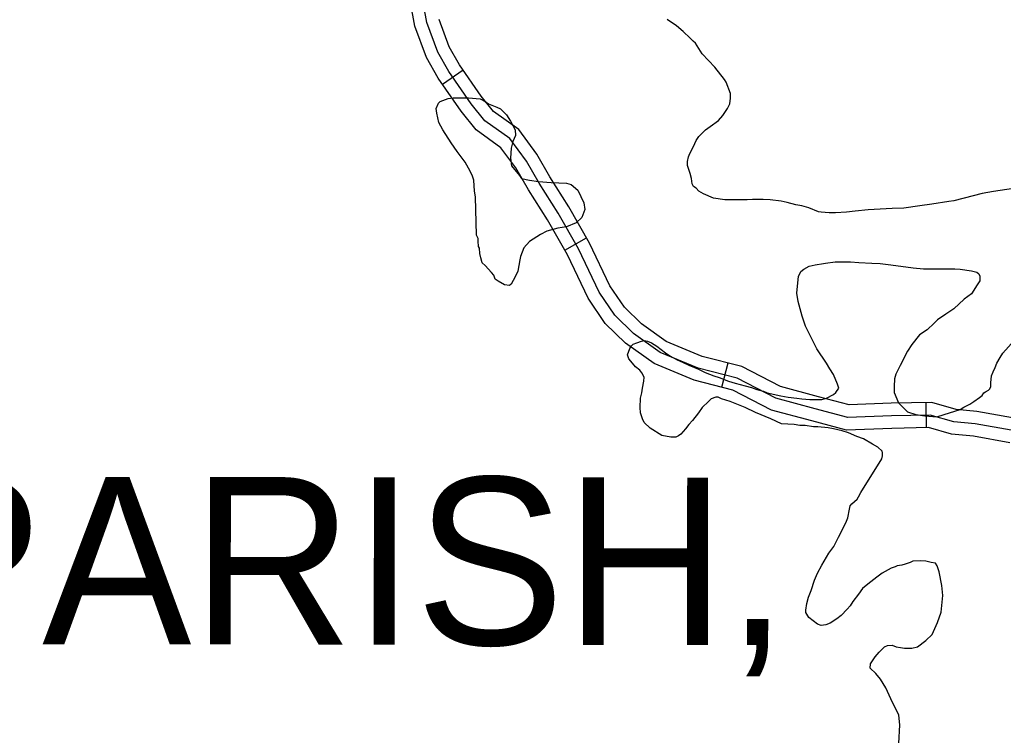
# Model space of a CAD drawing. Extents: x 3263578 to 3301413, y 764927 to 798602.
# Drawn here: x 3293417 to 3294593, y 792684 to 793539 of the extents above; entities that cross this region are included whole.
import ezdxf

# ---------------------------------------------------------------- set-up
doc = ezdxf.new("R2010")
doc.units = 0
for name, color, linetype in [('V-ROAD-CNTR', 7, 'Continuous'), ('V-SITE-VEGE', 7, 'Continuous'), ('V-TOPO-GNAM-IDEN', 7, 'Continuous')]:
    doc.layers.add(name, color=color, linetype=linetype)

msp = doc.modelspace()

# ---------------------------------------------------------------- linework, layer by layer
at = {"layer": 'V-ROAD-CNTR'}
for p, q in [((3293922.5, 793462), (3293947.1, 793479)), ((3294068.7, 793263.7), (3294094.7, 793278.6)), ((3294256.5, 793100), (3294263.9, 793129.1)), ((3294501.1, 793051.8), (3294500.5, 793081.8))]:
    msp.add_line(p, q, dxfattribs=at)
for points in [[(3294600.4, 793033.9), (3294557.3, 793041.5), (3294531, 793044), (3294503.5, 793051.9), (3294459.6, 793050.9), (3294405.2, 793048.7), (3294364, 793059.8), (3294315.6, 793072.8), (3294269.4, 793096.8), (3294223.3, 793108.4), (3294175.4, 793128.5), (3294141.1, 793152.7), (3294117.1, 793176.4), (3294096.5, 793206.3), (3294071.7, 793258.4), (3294047.8, 793300.1), (3294025.2, 793335.9), (3294010.1, 793362), (3293992.3, 793386.2), (3293962.8, 793407.4), (3293944.8, 793429.8), (3293917.5, 793469.2), (3293903.2, 793493.9), (3293889.4, 793531.5), (3293875.5, 793607.8)], [(3294602.1, 793048.8), (3294559.3, 793056.4), (3294533.8, 793058.8), (3294505.4, 793066.9), (3294459.2, 793065.9), (3294406.8, 793063.8), (3294367.9, 793074.2), (3294321, 793086.9), (3294274.8, 793110.9), (3294228, 793122.7), (3294182.7, 793141.7), (3294150.7, 793164.3), (3294128.6, 793186.1), (3294109.6, 793213.8), (3294085, 793265.4), (3294060.7, 793307.9), (3294038, 793343.7), (3294022.7, 793370.2), (3294003, 793397), (3293973.2, 793418.4), (3293956.8, 793438.7), (3293930.2, 793477.2), (3293916.8, 793500.3), (3293903.9, 793535.5), (3293890.4, 793609.8)], [(3294603.9, 793063.7), (3294561.3, 793071.3), (3294536.6, 793073.6), (3294507.3, 793082), (3294458.7, 793080.9), (3294408.5, 793078.9), (3294371.8, 793088.7), (3294326.5, 793100.9), (3294280.1, 793125), (3294232.8, 793137), (3294190, 793154.9), (3294160.4, 793175.8), (3294140.2, 793195.7), (3294122.6, 793221.3), (3294098.3, 793272.3), (3294073.5, 793315.6), (3294050.8, 793351.5), (3294035.3, 793378.4), (3294013.7, 793407.8), (3293983.6, 793429.4), (3293968.8, 793447.7), (3293942.8, 793485.2), (3293930.5, 793506.6), (3293918.5, 793539.4)]]:
    msp.add_lwpolyline(points, dxfattribs=at)
at = {"layer": 'V-SITE-VEGE'}
for p, q in [((3294202.1, 793531.6), (3294191.2, 793539.1)), ((3294210.1, 793525.1), (3294202.1, 793531.6)), ((3294218.6, 793517.1), (3294210.1, 793525.1)), ((3294222, 793513.6), (3294218.6, 793517.1)), ((3294225, 793511.2), (3294222, 793513.6)), ((3294227, 793507.7), (3294225, 793511.2)), ((3294233, 793498.2), (3294227, 793507.7)), ((3294247.9, 793482.3), (3294233, 793498.2)), ((3294259.4, 793467.8), (3294247.9, 793482.3)), ((3294261.4, 793464.3), (3294259.4, 793467.8)), ((3294266.8, 793450.9), (3294261.4, 793464.3)), ((3293917.8, 793439.5), (3293919.8, 793441.4)), ((3293919.8, 793441.4), (3293929.2, 793444.9)), ((3293929.2, 793444.9), (3293935.2, 793445.9)), ((3293935.2, 793445.9), (3293953.6, 793445.9)), ((3293953.6, 793445.9), (3293967.6, 793444.4)), ((3293967.6, 793444.4), (3293973.6, 793441.4)), ((3293973.6, 793441.4), (3293977.5, 793438.4)), ((3294265.8, 793438.5), (3294266.8, 793445.4)), ((3294266.8, 793445.4), (3294266.8, 793450.9)), ((3293914.8, 793433), (3293917.8, 793439.5)), ((3293915.8, 793427.5), (3293914.8, 793433)), ((3293977.5, 793438.4), (3293987.5, 793434.5)), ((3293987.5, 793434.5), (3293992, 793432.5)), ((3293992, 793432.5), (3293999, 793425.5)), ((3294257.4, 793424.5), (3294263.3, 793433)), ((3294263.3, 793433), (3294265.8, 793438.5)), ((3293918.3, 793416.1), (3293915.8, 793427.5)), ((3293999, 793425.5), (3294003.9, 793418)), ((3294003.9, 793418), (3294009.4, 793407.6)), ((3294242.4, 793411.6), (3294252.4, 793418.5)), ((3294252.4, 793418.5), (3294257.4, 793424.5)), ((3293922.8, 793407.6), (3293918.3, 793416.1)), ((3293932.7, 793392.1), (3293922.8, 793407.6)), ((3294009.4, 793407.6), (3294009.9, 793400.6)), ((3294229, 793399.6), (3294237, 793407.6)), ((3294237, 793407.6), (3294242.4, 793411.6)), ((3294009.9, 793400.6), (3294006.4, 793393.6)), ((3294222.5, 793387.7), (3294225.5, 793394.6)), ((3294225.5, 793394.6), (3294229, 793399.6)), ((3293940.2, 793381.7), (3293932.7, 793392.1)), ((3294004.4, 793385.7), (3294003.9, 793373.7)), ((3294006.4, 793393.6), (3294004.4, 793385.7)), ((3294217.5, 793377.2), (3294220.5, 793384.2)), ((3294220.5, 793384.2), (3294222.5, 793387.7)), ((3293949.6, 793368.7), (3293940.2, 793381.7)), ((3294003.9, 793373.7), (3294004.9, 793364.7)), ((3294215.5, 793369.7), (3294216.5, 793375.2)), ((3294216.5, 793375.2), (3294217.5, 793377.2)), ((3293953.6, 793361.8), (3293949.6, 793368.7)), ((3293958.1, 793353.3), (3293953.6, 793361.8)), ((3294004.9, 793364.7), (3294014.4, 793352.8)), ((3294215.5, 793364.8), (3294215.5, 793369.7)), ((3294218.5, 793355.3), (3294215.5, 793364.8)), ((3293960.1, 793347.3), (3293958.1, 793353.3)), ((3293960.6, 793334.4), (3293960.1, 793347.3)), ((3294014.4, 793352.8), (3294016.9, 793349.3)), ((3294016.9, 793349.3), (3294026.3, 793347.3)), ((3294026.3, 793347.3), (3294037.3, 793345.8)), ((3294220, 793349.3), (3294218.5, 793355.3)), ((3294221, 793342.9), (3294220, 793349.3)), ((3294037.3, 793345.8), (3294052.2, 793344.8)), ((3294052.2, 793344.8), (3294070.6, 793343.8)), ((3294070.6, 793343.8), (3294076.1, 793342.3)), ((3294076.1, 793342.3), (3294084.1, 793335.3)), ((3294084.1, 793335.3), (3294091.5, 793320.4)), ((3294222.5, 793339.9), (3294221, 793342.9)), ((3294225.5, 793337.9), (3294222.5, 793339.9)), ((3294229, 793334.4), (3294225.5, 793337.9)), ((3294604.9, 793337.3), (3294581, 793333.8)), ((3293962.1, 793327.4), (3293960.6, 793334.4)), ((3293963.1, 793281.6), (3293962.1, 793327.4)), ((3294234.4, 793330.9), (3294229, 793334.4)), ((3294246.4, 793325.9), (3294234.4, 793330.9)), ((3294259.8, 793323.9), (3294246.4, 793325.9)), ((3294286.7, 793323.9), (3294259.8, 793323.9)), ((3294293.2, 793324.4), (3294286.7, 793323.9)), ((3294305.6, 793324.4), (3294293.2, 793324.4)), ((3294314.1, 793323.9), (3294305.6, 793324.4)), ((3294327.1, 793322.4), (3294314.1, 793323.9)), ((3294556.6, 793328.8), (3294533.7, 793322.9)), ((3294567.6, 793331.3), (3294556.6, 793328.8)), ((3294581, 793333.8), (3294567.6, 793331.3)), ((3294092.5, 793312.4), (3294089.1, 793303)), ((3294091.5, 793320.4), (3294092.5, 793312.4)), ((3294334.5, 793320.9), (3294327.1, 793322.4)), ((3294345, 793317.9), (3294334.5, 793320.9)), ((3294352, 793316.9), (3294345, 793317.9)), ((3294360.4, 793314.4), (3294352, 793316.9)), ((3294371.9, 793309.5), (3294360.4, 793314.4)), ((3294431.1, 793311.9), (3294415.7, 793310.4)), ((3294460, 793313.4), (3294431.1, 793311.9)), ((3294473.9, 793313.9), (3294460, 793313.4)), ((3294492.9, 793316.9), (3294473.9, 793313.9)), ((3294507.3, 793318.9), (3294492.9, 793316.9)), ((3294527.7, 793321.9), (3294507.3, 793318.9)), ((3294533.7, 793322.9), (3294527.7, 793321.9)), ((3294089.1, 793303), (3294082.1, 793296.5)), ((3294374.9, 793309), (3294371.9, 793309.5)), ((3294384.8, 793308.5), (3294374.9, 793309)), ((3294392.3, 793308.5), (3294384.8, 793308.5)), ((3294405.2, 793309), (3294392.3, 793308.5)), ((3294415.7, 793310.4), (3294405.2, 793309)), ((3294060.2, 793290), (3294047.2, 793286.6)), ((3294070.6, 793291.5), (3294060.2, 793290)), ((3294082.1, 793296.5), (3294070.6, 793291.5)), ((3293965.1, 793277.6), (3293963.1, 793281.6)), ((3293965.1, 793274.6), (3293965.1, 793277.6)), ((3294039.8, 793282.6), (3294026.3, 793274.1)), ((3294047.2, 793286.6), (3294039.8, 793282.6)), ((3293965.6, 793268.2), (3293965.1, 793274.6)), ((3293966.6, 793266.2), (3293965.6, 793268.2)), ((3293967.1, 793259.7), (3293966.6, 793266.2)), ((3294019.8, 793266.7), (3294015.8, 793256.2)), ((3294026.3, 793274.1), (3294019.8, 793266.7)), ((3293968.5, 793254.7), (3293967.1, 793259.7)), ((3293970, 793248.7), (3293968.5, 793254.7)), ((3294015.8, 793256.2), (3294014.9, 793252.2)), ((3293973.5, 793245.3), (3293970, 793248.7)), ((3293981, 793237.3), (3293973.5, 793245.3)), ((3294014.9, 793252.2), (3294012.4, 793238.8)), ((3294350.9, 793238.3), (3294354.4, 793241.2)), ((3294354.4, 793241.2), (3294360.9, 793244.7)), ((3294360.9, 793244.7), (3294367.9, 793246.2)), ((3294367.9, 793246.2), (3294377.8, 793247.7)), ((3294377.8, 793247.7), (3294380.3, 793248.2)), ((3294380.3, 793248.2), (3294391.8, 793249.7)), ((3294391.8, 793249.7), (3294410.2, 793249.7)), ((3294410.2, 793249.7), (3294420.2, 793249.2)), ((3294420.2, 793249.2), (3294435.6, 793248.2)), ((3294435.6, 793248.2), (3294445.5, 793247.7)), ((3294445.5, 793247.7), (3294458.5, 793246.2)), ((3294458.5, 793246.2), (3294484.9, 793242.7)), ((3294484.9, 793242.7), (3294497.3, 793241.7)), ((3294497.3, 793241.7), (3294534.7, 793241.7)), ((3294534.7, 793241.7), (3294541.1, 793241.2)), ((3294541.1, 793241.2), (3294554.6, 793239.2)), ((3293984, 793233.8), (3293981, 793237.3)), ((3293985.5, 793229.3), (3293984, 793233.8)), ((3293989, 793226.8), (3293985.5, 793229.3)), ((3294009.4, 793231.8), (3294004.4, 793223.3)), ((3294012.4, 793238.8), (3294009.4, 793231.8)), ((3294347, 793224.8), (3294347.9, 793232.3)), ((3294347.9, 793232.3), (3294350.9, 793238.3)), ((3294554.6, 793239.2), (3294561.1, 793237.7)), ((3294561.1, 793237.7), (3294563.6, 793235.7)), ((3294563.6, 793235.7), (3294564.6, 793232.7)), ((3294564.6, 793232.7), (3294564.6, 793227.3)), ((3293996.4, 793222.3), (3293989, 793226.8)), ((3294002.4, 793221.8), (3293996.4, 793222.3)), ((3294004.4, 793223.3), (3294002.4, 793221.8)), ((3294346, 793212.4), (3294347, 793224.8)), ((3294561.6, 793222.3), (3294554.6, 793211.8)), ((3294564.6, 793227.3), (3294561.6, 793222.3)), ((3294347.4, 793202.4), (3294346, 793212.4)), ((3294554.6, 793211.8), (3294546.1, 793205.4)), ((3294352.4, 793185), (3294347.4, 793202.4)), ((3294533.7, 793193.9), (3294524.2, 793187.4)), ((3294546.1, 793205.4), (3294533.7, 793193.9)), ((3294356.4, 793173), (3294352.4, 793185)), ((3294524.2, 793187.4), (3294514.2, 793180.5)), ((3294369.8, 793146.1), (3294356.4, 793173)), ((3294510.3, 793176.5), (3294501.8, 793168.5)), ((3294514.2, 793180.5), (3294510.3, 793176.5)), ((3294492.8, 793162.5), (3294483.4, 793151.1)), ((3294501.8, 793168.5), (3294492.8, 793162.5)), ((3294146.3, 793146.2), (3294148.3, 793149.7)), ((3294148.3, 793149.7), (3294150.3, 793151.7)), ((3294150.3, 793151.7), (3294154.7, 793153.2)), ((3294154.7, 793153.2), (3294160.2, 793155.2)), ((3294160.2, 793155.2), (3294163.7, 793156.1)), ((3294163.7, 793156.1), (3294167.7, 793155.1)), ((3294167.7, 793155.1), (3294172.2, 793153.2)), ((3294172.2, 793153.2), (3294178.6, 793149.2)), ((3294178.6, 793149.2), (3294189.1, 793141.2)), ((3294483.4, 793151.1), (3294478.4, 793143.1)), ((3294592.4, 793140.6), (3294605.9, 793156)), ((3294143.8, 793138.7), (3294146.3, 793146.2)), ((3294145.3, 793134.2), (3294143.8, 793138.7)), ((3294189.1, 793141.2), (3294194.1, 793137.7)), ((3294194.1, 793137.7), (3294203, 793132.7)), ((3294381.3, 793128.7), (3294369.8, 793146.1)), ((3294478.4, 793143.1), (3294469.4, 793126.2)), ((3294584.9, 793128.7), (3294588.9, 793135.6)), ((3294588.9, 793135.6), (3294592.4, 793140.6)), ((3294149.7, 793128.8), (3294145.3, 793134.2)), ((3294153.2, 793124.3), (3294149.7, 793128.8)), ((3294158.2, 793120.3), (3294153.2, 793124.3)), ((3294203, 793132.7), (3294209.5, 793130.2)), ((3294209.5, 793130.2), (3294217, 793126.3)), ((3294217, 793126.3), (3294228.4, 793121.8)), ((3294385.3, 793122.2), (3294381.3, 793128.7)), ((3294469.4, 793126.2), (3294464.4, 793115.7)), ((3294580.5, 793118.7), (3294582.9, 793123.7)), ((3294582.9, 793123.7), (3294584.9, 793128.7)), ((3294160.7, 793117.3), (3294158.2, 793120.3)), ((3294163.7, 793112.3), (3294160.7, 793117.3)), ((3294163.2, 793107.3), (3294163.7, 793112.3)), ((3294228.4, 793121.8), (3294236.4, 793117.8)), ((3294236.4, 793117.8), (3294246.8, 793113.8)), ((3294246.8, 793113.8), (3294253.3, 793111.8)), ((3294253.3, 793111.8), (3294264.3, 793107.3)), ((3294389.7, 793115.3), (3294385.3, 793122.2)), ((3294394.7, 793103.8), (3294389.7, 793115.3)), ((3294464.4, 793115.7), (3294462.9, 793110.3)), ((3294578, 793105.3), (3294578.5, 793113.7)), ((3294578.5, 793113.7), (3294580.5, 793118.7)), ((3294161.7, 793098.9), (3294163.2, 793107.3)), ((3294264.3, 793107.3), (3294272.2, 793104.8)), ((3294272.2, 793104.8), (3294284.2, 793101.8)), ((3294284.2, 793101.8), (3294291.7, 793099.9)), ((3294291.7, 793099.9), (3294298.1, 793097.4)), ((3294396.2, 793098.8), (3294394.7, 793103.8)), ((3294462.9, 793110.3), (3294462.4, 793100.8)), ((3294462.4, 793100.8), (3294462.4, 793093.8)), ((3294576.5, 793098.3), (3294578, 793100.8)), ((3294578, 793100.8), (3294578, 793105.3)), ((3294159.2, 793086.9), (3294160.7, 793093.4)), ((3294160.7, 793093.4), (3294161.7, 793098.9)), ((3294249.3, 793088.4), (3294243.8, 793086.4)), ((3294251.8, 793088.4), (3294249.3, 793088.4)), ((3294255.8, 793086.4), (3294251.8, 793088.4)), ((3294298.1, 793097.4), (3294306.1, 793095.4)), ((3294306.1, 793095.4), (3294310.6, 793093.4)), ((3294310.6, 793093.4), (3294327, 793089.9)), ((3294327, 793089.9), (3294335.5, 793088.4)), ((3294335.5, 793088.4), (3294345.9, 793086.9)), ((3294381.3, 793086.9), (3294389.7, 793091.4)), ((3294389.7, 793091.4), (3294392.7, 793093.9)), ((3294392.7, 793093.9), (3294396.2, 793098.8)), ((3294462.4, 793093.8), (3294467.4, 793081.4)), ((3294564.5, 793087.8), (3294567.5, 793090.3)), ((3294567.5, 793090.3), (3294569.5, 793093.3)), ((3294569.5, 793093.3), (3294571.5, 793094.8)), ((3294571.5, 793094.8), (3294575, 793096.8)), ((3294575, 793096.8), (3294576.5, 793098.3)), ((3294158.7, 793076), (3294159.2, 793086.9)), ((3294240.4, 793082.9), (3294232.9, 793076)), ((3294243.8, 793086.4), (3294240.4, 793082.9)), ((3294266.3, 793082.9), (3294255.8, 793086.4)), ((3294284.2, 793076), (3294266.3, 793082.9)), ((3294345.9, 793086.9), (3294351.9, 793086.4)), ((3294351.9, 793086.4), (3294361.4, 793085.4)), ((3294361.4, 793085.4), (3294375.8, 793085.4)), ((3294375.8, 793085.4), (3294381.3, 793086.9)), ((3294467.4, 793081.4), (3294478.4, 793070.9)), ((3294541.1, 793073.4), (3294545.6, 793076.4)), ((3294545.6, 793076.4), (3294552.6, 793079.9)), ((3294552.6, 793079.9), (3294557.5, 793082.9)), ((3294557.5, 793082.9), (3294564.5, 793087.8)), ((3294159.2, 793069.5), (3294158.7, 793076)), ((3294161.7, 793062.5), (3294159.2, 793069.5)), ((3294228.4, 793069.5), (3294221.4, 793060.5)), ((3294232.9, 793076), (3294228.4, 793069.5)), ((3294296.6, 793070), (3294284.2, 793076)), ((3294315, 793062.5), (3294296.6, 793070)), ((3294478.4, 793070.9), (3294488.3, 793067.4)), ((3294488.3, 793067.4), (3294498.8, 793065.9)), ((3294498.8, 793065.9), (3294513.2, 793064.9)), ((3294513.2, 793064.9), (3294522.2, 793067.4)), ((3294522.2, 793067.4), (3294541.1, 793073.4)), ((3294163.7, 793058.1), (3294161.7, 793062.5)), ((3294170.6, 793051.1), (3294163.7, 793058.1)), ((3294217, 793055.6), (3294213, 793050.6)), ((3294221.4, 793060.5), (3294217, 793055.6)), ((3294327.5, 793056.5), (3294315, 793062.5)), ((3294342.9, 793055.5), (3294327.5, 793056.5)), ((3294349.4, 793054.5), (3294342.9, 793055.5)), ((3294355.9, 793054.5), (3294349.4, 793054.5)), ((3294365.8, 793053), (3294355.9, 793054.5)), ((3294371.3, 793053), (3294365.8, 793053)), ((3294383.3, 793051.5), (3294371.3, 793053)), ((3294184.6, 793042.6), (3294170.6, 793051.1)), ((3294195.5, 793040.6), (3294184.6, 793042.6)), ((3294204.5, 793042.1), (3294201.5, 793040.6)), ((3294207.5, 793044.1), (3294204.5, 793042.1)), ((3294213, 793050.6), (3294207.5, 793044.1)), ((3294389.7, 793050.5), (3294383.3, 793051.5)), ((3294400.2, 793048), (3294389.7, 793050.5)), ((3294407.7, 793045.5), (3294400.2, 793048)), ((3294417.6, 793041.1), (3294407.7, 793045.5)), ((3294425.6, 793038.6), (3294417.6, 793041.1)), ((3294201.5, 793040.6), (3294195.5, 793040.6)), ((3294436.5, 793032.1), (3294425.6, 793038.6)), ((3294443, 793028.6), (3294436.5, 793032.1)), ((3294448, 793023.6), (3294443, 793028.6)), ((3294447.5, 793014.7), (3294448.5, 793018.2)), ((3294448.5, 793021.6), (3294448, 793023.6)), ((3294448.5, 793018.2), (3294448.5, 793021.6)), ((3294422.6, 792974.3), (3294447.5, 793014.7)), ((3294419.6, 792969.4), (3294422.6, 792974.3)), ((3294409.6, 792958.4), (3294411.6, 792960.9)), ((3294411.6, 792960.9), (3294418.1, 792966.4)), ((3294418.1, 792966.4), (3294419.6, 792969.4)), ((3294407.1, 792944), (3294409.1, 792954.4)), ((3294409.1, 792954.4), (3294409.6, 792958.4)), ((3294395.7, 792921.1), (3294404.6, 792938)), ((3294404.6, 792938), (3294407.1, 792944)), ((3294390.2, 792910.1), (3294395.7, 792921.1)), ((3294375.8, 792887.7), (3294384.2, 792902.1)), ((3294384.2, 792902.1), (3294390.2, 792910.1)), ((3294475.3, 792888.7), (3294471.4, 792887.7)), ((3294481.3, 792890.7), (3294475.3, 792888.7)), ((3294484.8, 792892.2), (3294481.3, 792890.7)), ((3294493.8, 792892.7), (3294484.8, 792892.2)), ((3294500.2, 792892.2), (3294493.8, 792892.7)), ((3294506.7, 792890.7), (3294500.2, 792892.2)), ((3294511.7, 792890.2), (3294506.7, 792890.7)), ((3294513.7, 792886.7), (3294511.7, 792890.2)), ((3294367.3, 792869.8), (3294370.8, 792878.2)), ((3294370.8, 792878.2), (3294375.8, 792887.7)), ((3294448, 792878.2), (3294441.5, 792873.3)), ((3294458.9, 792884.2), (3294448, 792878.2)), ((3294463.4, 792885.7), (3294458.9, 792884.2)), ((3294465.9, 792886.7), (3294463.4, 792885.7)), ((3294471.4, 792887.7), (3294465.9, 792886.7)), ((3294516.2, 792879.7), (3294513.7, 792886.7)), ((3294519.2, 792863.3), (3294516.2, 792879.7)), ((3294363.3, 792857.3), (3294367.3, 792869.8)), ((3294431, 792864.8), (3294424.5, 792859.8)), ((3294441.5, 792873.3), (3294431, 792864.8)), ((3294359.8, 792849.4), (3294363.3, 792857.3)), ((3294424.5, 792859.8), (3294419.6, 792852.8)), ((3294520.6, 792851.3), (3294519.2, 792863.3)), ((3294356.8, 792833.9), (3294357.8, 792841.9)), ((3294357.8, 792841.9), (3294359.8, 792849.4)), ((3294413.1, 792844.4), (3294409.6, 792838.9)), ((3294419.6, 792852.8), (3294413.1, 792844.4)), ((3294518.6, 792831.4), (3294520.6, 792851.3)), ((3294356.8, 792831), (3294356.8, 792833.9)), ((3294360.3, 792825), (3294356.8, 792831)), ((3294406.1, 792834.9), (3294399.1, 792827.5)), ((3294409.6, 792838.9), (3294406.1, 792834.9)), ((3294514.2, 792819), (3294518.6, 792831.4)), ((3294370.8, 792817), (3294360.3, 792825)), ((3294385.7, 792818.5), (3294380.7, 792816.5)), ((3294393.7, 792823.5), (3294385.7, 792818.5)), ((3294399.1, 792827.5), (3294393.7, 792823.5)), ((3294507.7, 792805), (3294514.2, 792819)), ((3294375.2, 792815.5), (3294370.8, 792817)), ((3294380.7, 792816.5), (3294375.2, 792815.5)), ((3294490.3, 792790.1), (3294500.2, 792797.6)), ((3294500.2, 792797.6), (3294507.7, 792805)), ((3294439.5, 792778.2), (3294444.4, 792783.6)), ((3294444.4, 792783.6), (3294450.9, 792790.1)), ((3294450.9, 792790.1), (3294454.4, 792791.6)), ((3294454.4, 792791.6), (3294459.9, 792792.1)), ((3294459.9, 792792.1), (3294464.9, 792790.1)), ((3294464.9, 792790.1), (3294469.8, 792789.1)), ((3294469.8, 792789.1), (3294474.8, 792788.6)), ((3294474.8, 792788.6), (3294483.3, 792788.6)), ((3294483.3, 792788.6), (3294490.3, 792790.1)), ((3294434, 792769.7), (3294439.5, 792778.2)), ((3294433.5, 792764.7), (3294434, 792769.7)), ((3294440.5, 792758.2), (3294433.5, 792764.7)), ((3294445.9, 792751.3), (3294440.5, 792758.2)), ((3294452.4, 792741.3), (3294445.9, 792751.3)), ((3294458.4, 792727.9), (3294452.4, 792741.3)), ((3294467.8, 792708.4), (3294458.4, 792727.9)), ((3294469.3, 792697), (3294467.8, 792708.4)), ((3294467.8, 792674.6), (3294469.3, 792697))]:
    msp.add_line(p, q, dxfattribs=at)

# ---------------------------------------------------------------- texts
at = {"layer": 'V-TOPO-GNAM-IDEN'}
msp.add_text('PARISH,', height=200, rotation=359.9292, dxfattribs=at).set_placement((3293265.7, 792793.4))

doc.saveas('drawing.dxf')
